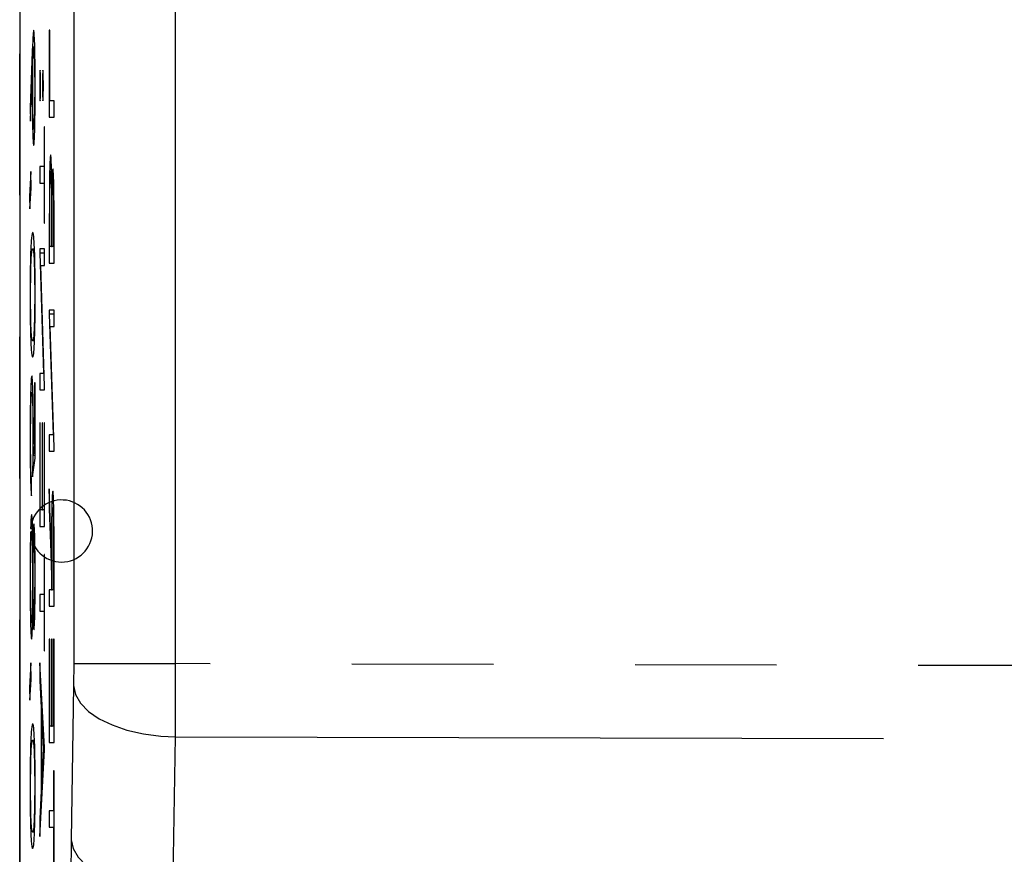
# Model space of a CAD drawing. Extents: x 2651 to 11825, y -3833 to 1075.
# Tile 437 of 656: x 4807 to 4825, y -3090 to -3075. Entities that reach past the tile are written whole.
import ezdxf

# ---------------------------------------------------------------- set-up
doc = ezdxf.new("R2010")
doc.units = 0
doc.header["$LTSCALE"] = 10
doc.linetypes.add('PHANTOM', pattern=[2.5, 1.25, -0.25, 0.25, -0.25, 0.25, -0.25])
doc.layers.add('LAYER_108', color=7, linetype='CONTINUOUS')

msp = doc.modelspace()

# ---------------------------------------------------------------- linework, layer by layer
at = {"layer": 'LAYER_108', "color": 0, "linetype": 'Continuous'}
for p, q in [((4807.215, -3055.01), (4807.215, -3098.381)), ((4807.746, -3075.453), (4807.737, -3075.453)), ((4807.737, -3075.453), (4807.737, -3076.99)), ((4807.746, -3076.699), (4807.746, -3075.453)), ((4807.437, -3075.826), (4807.399, -3076.823)), ((4807.441, -3075.715), (4807.437, -3075.826)), ((4807.425, -3076.486), (4807.437, -3076.155)), ((4807.437, -3076.155), (4807.437, -3076.496)), ((4807.403, -3077.056), (4807.425, -3076.486)), ((4807.568, -3076.429), (4807.582, -3076.429)), ((4807.618, -3076.429), (4807.632, -3076.429)), ((4807.822, -3076.699), (4807.746, -3076.699)), ((4807.822, -3076.99), (4807.822, -3076.699)), ((4807.399, -3076.823), (4807.403, -3077.056)), ((4807.399, -3076.823), (4807.412, -3076.823)), ((4807.737, -3076.99), (4807.822, -3076.99)), ((4807.654, -3077.156), (4807.645, -3077.156)), ((4807.645, -3077.156), (4807.645, -3077.861)), ((4807.654, -3078.858), (4807.654, -3077.156)), ((4807.645, -3077.861), (4807.569, -3077.861)), ((4807.569, -3077.861), (4807.569, -3078.152)), ((4807.645, -3077.861), (4807.654, -3077.861)), ((4807.782, -3078.196), (4807.777, -3077.917)), ((4807.412, -3077.945), (4807.39, -3078.391)), ((4807.416, -3078.242), (4807.412, -3077.945)), ((4807.392, -3078.609), (4807.416, -3078.242)), ((4807.569, -3078.152), (4807.645, -3078.152)), ((4807.645, -3078.152), (4807.645, -3078.858)), ((4807.645, -3078.152), (4807.654, -3078.152)), ((4807.746, -3078.859), (4807.748, -3078.26)), ((4807.773, -3078.205), (4807.774, -3078.281)), ((4807.774, -3078.281), (4807.776, -3078.475)), ((4807.783, -3078.277), (4807.782, -3078.196)), ((4807.785, -3078.178), (4807.783, -3078.277)), ((4807.39, -3078.391), (4807.392, -3078.609)), ((4807.39, -3078.391), (4807.406, -3078.391)), ((4807.776, -3078.475), (4807.777, -3079.08)), ((4807.737, -3078.688), (4807.737, -3079.564)), ((4807.645, -3078.858), (4807.654, -3078.858)), ((4807.746, -3079.273), (4807.746, -3078.859)), ((4807.813, -3078.879), (4807.813, -3079.273)), ((4807.822, -3079.564), (4807.822, -3078.932)), ((4807.777, -3079.08), (4807.777, -3079.273)), ((4807.786, -3079.273), (4807.786, -3079.078)), ((4807.443, -3079.315), (4807.476, -3079.315)), ((4807.654, -3079.315), (4807.569, -3079.315)), ((4807.569, -3079.315), (4807.569, -3079.381)), ((4807.654, -3079.605), (4807.654, -3079.315)), ((4807.777, -3079.273), (4807.746, -3079.273)), ((4807.777, -3079.273), (4807.786, -3079.273)), ((4807.813, -3079.273), (4807.786, -3079.273)), ((4807.813, -3079.273), (4807.822, -3079.273)), ((4807.569, -3079.381), (4807.635, -3081.515)), ((4807.569, -3079.381), (4807.654, -3079.381)), ((4807.654, -3081.745), (4807.587, -3079.605)), ((4807.587, -3079.605), (4807.654, -3079.605)), ((4807.737, -3079.564), (4807.822, -3079.564)), ((4807.399, -3080.101), (4807.399, -3080.142)), ((4807.822, -3080.394), (4807.737, -3080.394)), ((4807.737, -3080.394), (4807.737, -3080.46)), ((4807.737, -3080.46), (4807.803, -3082.595)), ((4807.737, -3080.46), (4807.822, -3080.46)), ((4807.822, -3080.685), (4807.822, -3080.394)), ((4807.822, -3082.824), (4807.755, -3080.685)), ((4807.755, -3080.685), (4807.822, -3080.685)), ((4807.443, -3080.934), (4807.477, -3080.934)), ((4807.635, -3081.515), (4807.569, -3081.515)), ((4807.569, -3081.515), (4807.569, -3081.806)), ((4807.635, -3081.515), (4807.646, -3081.515)), ((4807.486, -3081.681), (4807.477, -3081.681)), ((4807.477, -3081.681), (4807.477, -3082.783)), ((4807.486, -3083.01), (4807.486, -3081.681)), ((4807.654, -3081.806), (4807.654, -3081.745)), ((4807.569, -3081.806), (4807.654, -3081.806)), ((4807.578, -3082.387), (4807.569, -3082.387)), ((4807.569, -3082.387), (4807.569, -3084.214)), ((4807.578, -3083.923), (4807.578, -3082.387)), ((4807.619, -3082.387), (4807.61, -3082.387)), ((4807.61, -3082.387), (4807.61, -3083.923)), ((4807.619, -3083.923), (4807.619, -3082.387)), ((4807.654, -3082.387), (4807.645, -3082.387)), ((4807.645, -3082.387), (4807.645, -3083.923)), ((4807.654, -3084.214), (4807.654, -3082.387)), ((4807.448, -3082.628), (4807.447, -3082.941)), ((4807.455, -3082.957), (4807.456, -3082.576)), ((4807.803, -3082.595), (4807.737, -3082.595)), ((4807.737, -3082.595), (4807.737, -3082.885)), ((4807.803, -3082.595), (4807.815, -3082.595)), ((4807.477, -3082.783), (4807.455, -3082.957)), ((4807.477, -3082.783), (4807.486, -3082.783)), ((4807.447, -3082.941), (4807.443, -3083.342)), ((4807.455, -3082.957), (4807.486, -3082.957)), ((4807.737, -3082.885), (4807.822, -3082.885)), ((4807.822, -3082.885), (4807.822, -3082.824)), ((4807.443, -3083.342), (4807.486, -3083.01)), ((4807.423, -3083.674), (4807.423, -3083.384)), ((4807.776, -3084.739), (4807.737, -3083.55)), ((4807.737, -3083.55), (4807.737, -3083.909)), ((4807.61, -3083.923), (4807.578, -3083.923)), ((4807.61, -3083.923), (4807.619, -3083.923)), ((4807.645, -3083.923), (4807.619, -3083.923)), ((4807.645, -3083.923), (4807.654, -3083.923)), ((4807.737, -3083.909), (4807.762, -3084.67)), ((4807.737, -3083.909), (4807.749, -3083.909)), ((4807.446, -3084.487), (4807.439, -3084.186)), ((4807.408, -3084.252), (4807.441, -3084.252)), ((4807.569, -3084.214), (4807.654, -3084.214)), ((4807.822, -3084.977), (4807.821, -3084.244)), ((4807.436, -3084.476), (4807.44, -3084.636)), ((4807.448, -3084.632), (4807.446, -3084.487)), ((4807.451, -3084.466), (4807.448, -3084.632)), ((4807.407, -3085.108), (4807.411, -3084.615)), ((4807.44, -3084.636), (4807.443, -3085.089)), ((4807.654, -3084.712), (4807.645, -3084.712)), ((4807.645, -3084.712), (4807.645, -3085.418)), ((4807.654, -3086.414), (4807.654, -3084.712)), ((4807.762, -3084.67), (4807.776, -3085.099)), ((4807.785, -3085.335), (4807.785, -3084.742)), ((4807.813, -3084.728), (4807.813, -3085.335)), ((4807.822, -3085.626), (4807.822, -3084.977)), ((4807.399, -3085.07), (4807.399, -3085.111)), ((4807.41, -3085.577), (4807.407, -3085.108)), ((4807.443, -3085.089), (4807.44, -3085.564)), ((4807.776, -3085.099), (4807.776, -3085.335)), ((4807.776, -3085.099), (4807.785, -3085.099)), ((4807.776, -3085.335), (4807.737, -3085.335)), ((4807.737, -3085.335), (4807.737, -3085.626)), ((4807.776, -3085.335), (4807.785, -3085.335)), ((4807.813, -3085.335), (4807.785, -3085.335)), ((4807.813, -3085.335), (4807.822, -3085.335)), ((4807.44, -3085.564), (4807.436, -3085.745)), ((4807.446, -3085.725), (4807.448, -3085.568)), ((4807.448, -3085.568), (4807.452, -3085.773)), ((4807.645, -3085.418), (4807.569, -3085.418)), ((4807.569, -3085.418), (4807.569, -3085.709)), ((4807.645, -3085.418), (4807.654, -3085.418)), ((4807.439, -3086.034), (4807.446, -3085.725)), ((4807.569, -3085.709), (4807.645, -3085.709)), ((4807.645, -3085.709), (4807.645, -3086.414)), ((4807.645, -3085.709), (4807.654, -3085.709)), ((4807.737, -3085.626), (4807.822, -3085.626)), ((4807.746, -3086.207), (4807.737, -3086.207)), ((4807.737, -3086.207), (4807.737, -3088.034)), ((4807.746, -3087.743), (4807.746, -3086.207)), ((4807.787, -3086.207), (4807.778, -3086.207)), ((4807.778, -3086.207), (4807.778, -3087.743)), ((4807.787, -3087.743), (4807.787, -3086.207)), ((4807.822, -3086.207), (4807.813, -3086.207)), ((4807.813, -3086.207), (4807.813, -3087.743)), ((4807.822, -3088.034), (4807.822, -3086.207)), ((4807.645, -3086.414), (4807.654, -3086.414)), ((4807.412, -3086.622), (4807.39, -3087.068)), ((4807.416, -3086.919), (4807.412, -3086.622)), ((4807.654, -3088.117), (4807.569, -3086.622)), ((4807.569, -3086.622), (4807.569, -3086.938)), ((4807.392, -3087.286), (4807.416, -3086.919)), ((4807.569, -3086.938), (4807.596, -3087.417)), ((4807.569, -3086.938), (4807.587, -3086.938)), ((4807.39, -3087.068), (4807.392, -3087.286)), ((4807.39, -3087.068), (4807.406, -3087.068)), ((4807.596, -3087.417), (4807.596, -3088.885)), ((4807.596, -3087.417), (4807.614, -3087.417)), ((4807.605, -3088.727), (4807.605, -3087.57)), ((4807.605, -3087.57), (4807.637, -3088.141)), ((4807.605, -3087.57), (4807.623, -3087.57)), ((4807.778, -3087.743), (4807.746, -3087.743)), ((4807.778, -3087.743), (4807.787, -3087.743)), ((4807.813, -3087.743), (4807.787, -3087.743)), ((4807.813, -3087.743), (4807.822, -3087.743)), ((4807.443, -3087.992), (4807.476, -3087.992)), ((4807.569, -3089.694), (4807.654, -3088.158)), ((4807.637, -3088.141), (4807.605, -3088.727)), ((4807.637, -3088.141), (4807.654, -3088.141)), ((4807.654, -3088.158), (4807.654, -3088.117)), ((4807.737, -3088.034), (4807.822, -3088.034)), ((4807.822, -3088.532), (4807.813, -3088.532)), ((4807.813, -3088.532), (4807.813, -3089.238)), ((4807.822, -3090.234), (4807.822, -3088.532)), ((4807.399, -3088.779), (4807.399, -3088.819)), ((4807.596, -3088.885), (4807.569, -3089.377)), ((4807.596, -3088.885), (4807.614, -3088.885)), ((4807.605, -3088.727), (4807.622, -3088.727)), ((4807.569, -3089.377), (4807.569, -3089.694)), ((4807.569, -3089.377), (4807.586, -3089.377)), ((4807.813, -3089.238), (4807.737, -3089.238)), ((4807.737, -3089.238), (4807.737, -3089.528)), ((4807.813, -3089.238), (4807.822, -3089.238)), ((4807.737, -3089.528), (4807.813, -3089.528)), ((4807.813, -3089.528), (4807.813, -3090.234)), ((4807.813, -3089.528), (4807.822, -3089.528)), ((4807.443, -3089.611), (4807.477, -3089.611))]:
    msp.add_line(p, q, dxfattribs=at)
at = {"layer": 'LAYER_108', "color": 253, "linetype": 'PHANTOM'}
for p, q in [((4807.215, -3098.367), (4807.215, -3055.023)), ((4808.17, -3074.962), (4808.17, -3086.639)), ((4809.967, -3086.639), (4809.967, -3074.95)), ((4807.777, -3079.08), (4807.786, -3079.08)), ((4808.17, -3086.639), (4808.167, -3087.027)), ((4808.17, -3086.639), (4809.967, -3086.639)), ((4809.964, -3087.934), (4809.967, -3086.639)), ((4835.579, -3086.699), (4809.967, -3086.639)), ((4808.167, -3087.027), (4808.126, -3089.749)), ((4809.923, -3090.655), (4809.964, -3087.934)), ((4809.964, -3087.934), (4835.579, -3087.994))]:
    msp.add_line(p, q, dxfattribs=at)
at = {"layer": 'LAYER_108', "color": 0, "linetype": 'Continuous'}
for points in [[(4807.462, -3075.453, 0), (4807.459, -3075.459, 0), (4807.456, -3075.473, 0), (4807.454, -3075.497, 0), (4807.451, -3075.528, 0), (4807.447, -3075.588, 0), (4807.444, -3075.659, 0), (4807.441, -3075.715, 0)], [(4807.488, -3076.457, 0), (4807.488, -3076.377, 0), (4807.487, -3076.298, 0), (4807.487, -3076.219, 0), (4807.487, -3076.142, 0), (4807.486, -3076.067, 0), (4807.485, -3075.996, 0), (4807.484, -3075.927, 0), (4807.483, -3075.862, 0), (4807.482, -3075.8, 0), (4807.48, -3075.743, 0), (4807.479, -3075.687, 0), (4807.477, -3075.637, 0), (4807.475, -3075.593, 0), (4807.473, -3075.554, 0), (4807.471, -3075.521, 0), (4807.469, -3075.494, 0), (4807.467, -3075.473, 0), (4807.465, -3075.461, 0), (4807.462, -3075.453, 0)], [(4807.445, -3076.442, 0), (4807.445, -3076.372, 0), (4807.446, -3076.303, 0), (4807.446, -3076.234, 0), (4807.447, -3076.167, 0), (4807.447, -3076.118, 0), (4807.448, -3076.07, 0), (4807.448, -3076.024, 0), (4807.449, -3075.982, 0), (4807.45, -3075.942, 0), (4807.451, -3075.905, 0), (4807.452, -3075.871, 0), (4807.453, -3075.84, 0), (4807.454, -3075.817, 0), (4807.455, -3075.796, 0), (4807.457, -3075.779, 0), (4807.458, -3075.766, 0), (4807.459, -3075.755, 0), (4807.461, -3075.747, 0), (4807.462, -3075.744, 0)], [(4807.462, -3075.744, 0), (4807.464, -3075.747, 0), (4807.465, -3075.753, 0), (4807.466, -3075.764, 0), (4807.468, -3075.779, 0), (4807.469, -3075.795, 0), (4807.47, -3075.814, 0), (4807.471, -3075.835, 0), (4807.471, -3075.859, 0), (4807.472, -3075.885, 0), (4807.473, -3075.929, 0), (4807.475, -3075.976, 0), (4807.476, -3076.027, 0), (4807.476, -3076.08, 0), (4807.477, -3076.136, 0), (4807.478, -3076.193, 0), (4807.478, -3076.253, 0), (4807.479, -3076.314, 0), (4807.479, -3076.393, 0), (4807.479, -3076.472, 0)], [(4807.575, -3076.159, 0), (4807.574, -3076.161, 0), (4807.574, -3076.163, 0), (4807.573, -3076.167, 0), (4807.573, -3076.172, 0), (4807.572, -3076.18, 0), (4807.572, -3076.189, 0), (4807.571, -3076.2, 0), (4807.571, -3076.212, 0), (4807.57, -3076.225, 0), (4807.57, -3076.24, 0), (4807.569, -3076.254, 0), (4807.569, -3076.269, 0), (4807.569, -3076.284, 0), (4807.569, -3076.301, 0), (4807.568, -3076.318, 0), (4807.568, -3076.334, 0), (4807.568, -3076.352, 0), (4807.568, -3076.37, 0), (4807.568, -3076.388, 0), (4807.568, -3076.406, 0), (4807.568, -3076.429, 0)], [(4807.582, -3076.429, 0), (4807.582, -3076.402, 0), (4807.582, -3076.374, 0), (4807.582, -3076.348, 0), (4807.581, -3076.322, 0), (4807.581, -3076.302, 0), (4807.581, -3076.282, 0), (4807.58, -3076.264, 0), (4807.58, -3076.247, 0), (4807.58, -3076.231, 0), (4807.579, -3076.216, 0), (4807.579, -3076.203, 0), (4807.578, -3076.191, 0), (4807.578, -3076.183, 0), (4807.577, -3076.177, 0), (4807.577, -3076.171, 0), (4807.577, -3076.167, 0), (4807.576, -3076.164, 0), (4807.576, -3076.161, 0), (4807.575, -3076.159, 0)], [(4807.625, -3076.159, 0), (4807.624, -3076.161, 0), (4807.624, -3076.163, 0), (4807.623, -3076.167, 0), (4807.623, -3076.172, 0), (4807.622, -3076.18, 0), (4807.622, -3076.189, 0), (4807.621, -3076.2, 0), (4807.621, -3076.212, 0), (4807.62, -3076.226, 0), (4807.62, -3076.241, 0), (4807.619, -3076.258, 0), (4807.619, -3076.277, 0), (4807.619, -3076.296, 0), (4807.618, -3076.317, 0), (4807.618, -3076.334, 0), (4807.618, -3076.351, 0), (4807.618, -3076.369, 0), (4807.618, -3076.387, 0), (4807.618, -3076.406, 0), (4807.618, -3076.429, 0)], [(4807.632, -3076.429, 0), (4807.632, -3076.402, 0), (4807.632, -3076.374, 0), (4807.632, -3076.348, 0), (4807.631, -3076.322, 0), (4807.631, -3076.302, 0), (4807.631, -3076.282, 0), (4807.63, -3076.264, 0), (4807.63, -3076.247, 0), (4807.63, -3076.231, 0), (4807.629, -3076.216, 0), (4807.629, -3076.203, 0), (4807.628, -3076.191, 0), (4807.628, -3076.183, 0), (4807.627, -3076.177, 0), (4807.627, -3076.171, 0), (4807.627, -3076.167, 0), (4807.626, -3076.164, 0), (4807.626, -3076.161, 0), (4807.625, -3076.159, 0)], [(4807.462, -3077.197, 0), (4807.461, -3077.194, 0), (4807.46, -3077.188, 0), (4807.458, -3077.177, 0), (4807.457, -3077.162, 0), (4807.456, -3077.146, 0), (4807.455, -3077.128, 0), (4807.454, -3077.106, 0), (4807.453, -3077.083, 0), (4807.452, -3077.057, 0), (4807.451, -3077.013, 0), (4807.45, -3076.964, 0), (4807.449, -3076.913, 0), (4807.448, -3076.858, 0), (4807.447, -3076.801, 0), (4807.447, -3076.741, 0), (4807.446, -3076.68, 0), (4807.446, -3076.617, 0), (4807.445, -3076.53, 0), (4807.445, -3076.442, 0)], [(4807.462, -3077.488, 0), (4807.464, -3077.483, 0), (4807.466, -3077.474, 0), (4807.468, -3077.459, 0), (4807.47, -3077.439, 0), (4807.472, -3077.411, 0), (4807.474, -3077.378, 0), (4807.476, -3077.338, 0), (4807.477, -3077.293, 0), (4807.479, -3077.243, 0), (4807.48, -3077.188, 0), (4807.482, -3077.128, 0), (4807.483, -3077.065, 0), (4807.484, -3076.998, 0), (4807.485, -3076.923, 0), (4807.486, -3076.845, 0), (4807.487, -3076.765, 0), (4807.487, -3076.682, 0), (4807.488, -3076.57, 0), (4807.488, -3076.457, 0)], [(4807.479, -3076.472, 0), (4807.479, -3076.537, 0), (4807.479, -3076.602, 0), (4807.478, -3076.667, 0), (4807.478, -3076.729, 0), (4807.477, -3076.788, 0), (4807.477, -3076.845, 0), (4807.476, -3076.9, 0), (4807.475, -3076.951, 0), (4807.474, -3076.99, 0), (4807.473, -3077.026, 0), (4807.472, -3077.06, 0), (4807.471, -3077.091, 0), (4807.47, -3077.119, 0), (4807.469, -3077.141, 0), (4807.468, -3077.159, 0), (4807.467, -3077.174, 0), (4807.465, -3077.185, 0), (4807.464, -3077.192, 0), (4807.463, -3077.195, 0), (4807.462, -3077.197, 0)], [(4807.568, -3076.429, 0), (4807.568, -3076.452, 0), (4807.568, -3076.475, 0), (4807.568, -3076.497, 0), (4807.568, -3076.519, 0), (4807.568, -3076.541, 0), (4807.569, -3076.559, 0), (4807.569, -3076.577, 0), (4807.569, -3076.594, 0), (4807.57, -3076.61, 0), (4807.57, -3076.625, 0), (4807.57, -3076.64, 0), (4807.571, -3076.653, 0), (4807.571, -3076.665, 0), (4807.572, -3076.675, 0), (4807.572, -3076.683, 0), (4807.573, -3076.688, 0), (4807.573, -3076.693, 0), (4807.574, -3076.696, 0), (4807.574, -3076.698, 0), (4807.575, -3076.699, 0)], [(4807.575, -3076.699, 0), (4807.575, -3076.697, 0), (4807.576, -3076.694, 0), (4807.577, -3076.69, 0), (4807.577, -3076.683, 0), (4807.578, -3076.675, 0), (4807.578, -3076.665, 0), (4807.579, -3076.654, 0), (4807.579, -3076.642, 0), (4807.58, -3076.628, 0), (4807.58, -3076.614, 0), (4807.58, -3076.6, 0), (4807.581, -3076.585, 0), (4807.581, -3076.569, 0), (4807.581, -3076.553, 0), (4807.581, -3076.536, 0), (4807.582, -3076.515, 0), (4807.582, -3076.494, 0), (4807.582, -3076.471, 0), (4807.582, -3076.449, 0), (4807.582, -3076.429, 0)], [(4807.618, -3076.429, 0), (4807.618, -3076.452, 0), (4807.618, -3076.476, 0), (4807.618, -3076.499, 0), (4807.618, -3076.521, 0), (4807.618, -3076.543, 0), (4807.619, -3076.562, 0), (4807.619, -3076.58, 0), (4807.619, -3076.597, 0), (4807.62, -3076.613, 0), (4807.62, -3076.628, 0), (4807.621, -3076.642, 0), (4807.621, -3076.656, 0), (4807.622, -3076.668, 0), (4807.622, -3076.678, 0), (4807.623, -3076.686, 0), (4807.623, -3076.692, 0), (4807.624, -3076.696, 0), (4807.624, -3076.698, 0), (4807.625, -3076.699, 0)], [(4807.625, -3076.699, 0), (4807.625, -3076.697, 0), (4807.626, -3076.694, 0), (4807.627, -3076.69, 0), (4807.627, -3076.683, 0), (4807.628, -3076.675, 0), (4807.628, -3076.666, 0), (4807.629, -3076.655, 0), (4807.629, -3076.642, 0), (4807.63, -3076.629, 0), (4807.63, -3076.614, 0), (4807.63, -3076.6, 0), (4807.631, -3076.585, 0), (4807.631, -3076.569, 0), (4807.631, -3076.553, 0), (4807.631, -3076.535, 0), (4807.632, -3076.515, 0), (4807.632, -3076.493, 0), (4807.632, -3076.471, 0), (4807.632, -3076.449, 0), (4807.632, -3076.429, 0)], [(4807.444, -3077.211, 0), (4807.446, -3077.267, 0), (4807.448, -3077.318, 0), (4807.449, -3077.364, 0), (4807.451, -3077.402, 0), (4807.453, -3077.427, 0), (4807.454, -3077.448, 0), (4807.456, -3077.465, 0), (4807.458, -3077.476, 0), (4807.459, -3077.484, 0), (4807.462, -3077.488, 0)], [(4807.761, -3077.654, 0), (4807.759, -3077.658, 0), (4807.757, -3077.665, 0), (4807.756, -3077.677, 0), (4807.754, -3077.695, 0), (4807.752, -3077.718, 0), (4807.75, -3077.745, 0), (4807.749, -3077.778, 0), (4807.748, -3077.814, 0), (4807.746, -3077.855, 0), (4807.745, -3077.899, 0), (4807.743, -3077.953, 0), (4807.743, -3077.953, 0)], [(4807.777, -3077.917, 0), (4807.776, -3077.87, 0), (4807.775, -3077.827, 0), (4807.773, -3077.789, 0), (4807.772, -3077.756, 0), (4807.77, -3077.727, 0), (4807.769, -3077.703, 0), (4807.767, -3077.684, 0), (4807.765, -3077.667, 0), (4807.763, -3077.658, 0), (4807.761, -3077.654, 0)], [(4807.801, -3077.903, 0), (4807.799, -3077.907, 0), (4807.796, -3077.917, 0), (4807.795, -3077.929, 0), (4807.794, -3077.945, 0), (4807.792, -3077.965, 0), (4807.791, -3077.99, 0), (4807.789, -3078.019, 0), (4807.788, -3078.054, 0), (4807.787, -3078.092, 0), (4807.786, -3078.119, 0), (4807.785, -3078.148, 0), (4807.785, -3078.178, 0)], [(4807.822, -3078.932, 0), (4807.822, -3078.782, 0), (4807.821, -3078.632, 0), (4807.821, -3078.484, 0), (4807.82, -3078.424, 0), (4807.819, -3078.365, 0), (4807.819, -3078.307, 0), (4807.818, -3078.252, 0), (4807.817, -3078.211, 0), (4807.816, -3078.171, 0), (4807.815, -3078.133, 0), (4807.815, -3078.098, 0), (4807.814, -3078.066, 0), (4807.812, -3078.032, 0), (4807.811, -3078.001, 0), (4807.809, -3077.974, 0), (4807.808, -3077.951, 0), (4807.806, -3077.931, 0), (4807.804, -3077.916, 0), (4807.803, -3077.907, 0), (4807.801, -3077.903, 0)], [(4807.748, -3078.26, 0), (4807.748, -3078.236, 0), (4807.749, -3078.193, 0), (4807.75, -3078.153, 0), (4807.751, -3078.115, 0), (4807.752, -3078.08, 0), (4807.753, -3078.049, 0), (4807.754, -3078.021, 0), (4807.755, -3077.996, 0), (4807.756, -3077.98, 0), (4807.757, -3077.967, 0), (4807.758, -3077.957, 0), (4807.759, -3077.95, 0), (4807.76, -3077.946, 0), (4807.761, -3077.945, 0)], [(4807.761, -3077.945, 0), (4807.762, -3077.947, 0), (4807.763, -3077.952, 0), (4807.765, -3077.961, 0), (4807.766, -3077.973, 0), (4807.767, -3077.986, 0), (4807.767, -3078.002, 0), (4807.768, -3078.02, 0), (4807.769, -3078.04, 0), (4807.77, -3078.062, 0), (4807.771, -3078.097, 0), (4807.772, -3078.135, 0), (4807.773, -3078.176, 0), (4807.773, -3078.205, 0)], [(4807.786, -3079.078, 0), (4807.786, -3078.913, 0), (4807.786, -3078.749, 0), (4807.787, -3078.687, 0), (4807.787, -3078.626, 0), (4807.787, -3078.565, 0), (4807.788, -3078.507, 0), (4807.789, -3078.465, 0), (4807.789, -3078.425, 0), (4807.79, -3078.388, 0), (4807.791, -3078.353, 0), (4807.792, -3078.327, 0), (4807.792, -3078.303, 0), (4807.793, -3078.28, 0), (4807.794, -3078.26, 0), (4807.795, -3078.243, 0), (4807.796, -3078.229, 0), (4807.797, -3078.217, 0), (4807.797, -3078.207, 0), (4807.798, -3078.2, 0), (4807.799, -3078.196, 0), (4807.801, -3078.194, 0)], [(4807.801, -3078.194, 0), (4807.802, -3078.196, 0), (4807.803, -3078.2, 0), (4807.803, -3078.206, 0), (4807.804, -3078.216, 0), (4807.805, -3078.229, 0), (4807.806, -3078.24, 0), (4807.807, -3078.253, 0), (4807.807, -3078.267, 0), (4807.808, -3078.284, 0), (4807.808, -3078.301, 0), (4807.809, -3078.324, 0), (4807.81, -3078.35, 0), (4807.81, -3078.376, 0), (4807.81, -3078.404, 0), (4807.811, -3078.449, 0), (4807.812, -3078.495, 0), (4807.812, -3078.543, 0), (4807.812, -3078.592, 0), (4807.813, -3078.687, 0), (4807.813, -3078.783, 0), (4807.813, -3078.879, 0)], [(4807.443, -3079.024, 0), (4807.438, -3079.03, 0), (4807.432, -3079.046, 0), (4807.426, -3079.076, 0), (4807.421, -3079.126, 0), (4807.418, -3079.164, 0), (4807.415, -3079.21, 0), (4807.413, -3079.264, 0), (4807.41, -3079.327, 0), (4807.408, -3079.38, 0), (4807.406, -3079.44, 0)], [(4807.488, -3080.142, 0), (4807.488, -3080.057, 0), (4807.487, -3079.973, 0), (4807.487, -3079.89, 0), (4807.486, -3079.809, 0), (4807.486, -3079.745, 0), (4807.485, -3079.684, 0), (4807.484, -3079.625, 0), (4807.483, -3079.568, 0), (4807.482, -3079.515, 0), (4807.48, -3079.455, 0), (4807.479, -3079.4, 0), (4807.477, -3079.349, 0), (4807.475, -3079.303, 0), (4807.473, -3079.239, 0), (4807.47, -3079.185, 0), (4807.466, -3079.14, 0), (4807.463, -3079.104, 0), (4807.457, -3079.056, 0), (4807.45, -3079.032, 0), (4807.443, -3079.024, 0)], [(4807.422, -3079.437, 0), (4807.424, -3079.405, 0), (4807.427, -3079.379, 0), (4807.43, -3079.357, 0), (4807.432, -3079.341, 0), (4807.438, -3079.321, 0), (4807.443, -3079.315, 0)], [(4807.443, -3079.315, 0), (4807.45, -3079.325, 0), (4807.457, -3079.356, 0), (4807.46, -3079.378, 0), (4807.462, -3079.406, 0), (4807.465, -3079.442, 0), (4807.468, -3079.485, 0), (4807.47, -3079.537, 0), (4807.471, -3079.573, 0), (4807.473, -3079.613, 0), (4807.474, -3079.657, 0), (4807.475, -3079.705, 0), (4807.476, -3079.757, 0), (4807.477, -3079.812, 0), (4807.478, -3079.869, 0), (4807.478, -3079.929, 0), (4807.479, -3079.978, 0), (4807.479, -3080.029, 0), (4807.479, -3080.08, 0), (4807.479, -3080.132, 0)], [(4807.406, -3079.44, 0), (4807.406, -3079.44, 0), (4807.405, -3079.504, 0), (4807.403, -3079.574, 0), (4807.402, -3079.633, 0), (4807.401, -3079.695, 0), (4807.401, -3079.759, 0), (4807.4, -3079.825, 0), (4807.399, -3079.893, 0), (4807.399, -3079.975, 0), (4807.399, -3080.058, 0), (4807.399, -3080.101, 0)], [(4807.407, -3080.132, 0), (4807.407, -3080.07, 0), (4807.408, -3080.009, 0), (4807.408, -3079.948, 0), (4807.409, -3079.89, 0), (4807.409, -3079.833, 0), (4807.41, -3079.778, 0), (4807.411, -3079.727, 0), (4807.412, -3079.678, 0), (4807.413, -3079.634, 0), (4807.414, -3079.594, 0), (4807.416, -3079.557, 0), (4807.417, -3079.524, 0), (4807.419, -3079.491, 0), (4807.42, -3079.463, 0), (4807.422, -3079.437, 0)], [(4807.399, -3080.142, 0), (4807.399, -3080.223, 0), (4807.399, -3080.304, 0), (4807.399, -3080.384, 0), (4807.4, -3080.462, 0), (4807.401, -3080.523, 0), (4807.401, -3080.582, 0), (4807.402, -3080.639, 0), (4807.403, -3080.694, 0), (4807.404, -3080.746, 0), (4807.406, -3080.803, 0), (4807.407, -3080.857, 0), (4807.409, -3080.906, 0), (4807.41, -3080.951, 0), (4807.413, -3081.011, 0), (4807.416, -3081.062, 0), (4807.419, -3081.104, 0), (4807.421, -3081.138, 0), (4807.429, -3081.192, 0), (4807.436, -3081.217, 0), (4807.443, -3081.225, 0)], [(4807.443, -3080.934, 0), (4807.436, -3080.926, 0), (4807.428, -3080.895, 0), (4807.426, -3080.877, 0), (4807.423, -3080.853, 0), (4807.421, -3080.822, 0), (4807.419, -3080.785, 0), (4807.417, -3080.752, 0), (4807.416, -3080.715, 0), (4807.414, -3080.674, 0), (4807.413, -3080.627, 0), (4807.412, -3080.587, 0), (4807.411, -3080.543, 0), (4807.41, -3080.498, 0), (4807.41, -3080.45, 0), (4807.409, -3080.4, 0), (4807.408, -3080.349, 0), (4807.408, -3080.296, 0), (4807.408, -3080.242, 0), (4807.407, -3080.187, 0), (4807.407, -3080.132, 0)], [(4807.479, -3080.132, 0), (4807.479, -3080.194, 0), (4807.479, -3080.255, 0), (4807.478, -3080.315, 0), (4807.478, -3080.373, 0), (4807.477, -3080.43, 0), (4807.476, -3080.484, 0), (4807.476, -3080.535, 0), (4807.475, -3080.584, 0), (4807.473, -3080.632, 0), (4807.472, -3080.675, 0), (4807.471, -3080.715, 0), (4807.469, -3080.75, 0), (4807.467, -3080.792, 0), (4807.465, -3080.827, 0), (4807.463, -3080.855, 0), (4807.46, -3080.877, 0), (4807.455, -3080.913, 0), (4807.449, -3080.93, 0), (4807.443, -3080.934, 0)], [(4807.443, -3081.225, 0), (4807.451, -3081.217, 0), (4807.458, -3081.191, 0), (4807.462, -3081.168, 0), (4807.465, -3081.135, 0), (4807.469, -3081.091, 0), (4807.472, -3081.035, 0), (4807.474, -3080.993, 0), (4807.476, -3080.944, 0), (4807.478, -3080.89, 0), (4807.48, -3080.83, 0), (4807.481, -3080.777, 0), (4807.483, -3080.721, 0), (4807.484, -3080.66, 0), (4807.485, -3080.597, 0), (4807.486, -3080.532, 0), (4807.486, -3080.471, 0), (4807.487, -3080.409, 0), (4807.487, -3080.345, 0), (4807.488, -3080.281, 0), (4807.488, -3080.216, 0), (4807.488, -3080.142, 0)], [(4807.429, -3081.557, 0), (4807.426, -3081.562, 0), (4807.423, -3081.576, 0), (4807.42, -3081.597, 0), (4807.417, -3081.629, 0), (4807.415, -3081.663, 0), (4807.413, -3081.703, 0), (4807.411, -3081.749, 0), (4807.409, -3081.802, 0), (4807.407, -3081.859, 0)], [(4807.456, -3082.576, 0), (4807.456, -3082.493, 0), (4807.456, -3082.409, 0), (4807.456, -3082.327, 0), (4807.455, -3082.246, 0), (4807.454, -3082.168, 0), (4807.453, -3082.096, 0), (4807.452, -3082.026, 0), (4807.451, -3081.961, 0), (4807.45, -3081.899, 0), (4807.448, -3081.842, 0), (4807.447, -3081.79, 0), (4807.445, -3081.742, 0), (4807.443, -3081.699, 0), (4807.441, -3081.658, 0), (4807.439, -3081.625, 0), (4807.437, -3081.599, 0), (4807.435, -3081.579, 0), (4807.432, -3081.563, 0), (4807.429, -3081.557, 0)], [(4807.407, -3081.859, 0), (4807.406, -3081.914, 0), (4807.405, -3081.973, 0), (4807.403, -3082.036, 0), (4807.402, -3082.102, 0), (4807.401, -3082.17, 0), (4807.401, -3082.248, 0), (4807.4, -3082.328, 0), (4807.399, -3082.41, 0), (4807.399, -3082.493, 0), (4807.399, -3082.589, 0), (4807.399, -3082.686, 0)], [(4807.407, -3082.669, 0), (4807.407, -3082.594, 0), (4807.408, -3082.52, 0), (4807.408, -3082.446, 0), (4807.409, -3082.375, 0), (4807.409, -3082.319, 0), (4807.41, -3082.265, 0), (4807.411, -3082.214, 0), (4807.412, -3082.164, 0), (4807.413, -3082.118, 0), (4807.414, -3082.068, 0), (4807.415, -3082.022, 0), (4807.417, -3081.981, 0), (4807.418, -3081.944, 0), (4807.42, -3081.919, 0), (4807.421, -3081.898, 0), (4807.422, -3081.881, 0), (4807.424, -3081.867, 0), (4807.425, -3081.857, 0), (4807.427, -3081.85, 0), (4807.429, -3081.847, 0)], [(4807.429, -3081.847, 0), (4807.43, -3081.85, 0), (4807.432, -3081.857, 0), (4807.434, -3081.869, 0), (4807.435, -3081.885, 0), (4807.437, -3081.907, 0), (4807.438, -3081.927, 0), (4807.439, -3081.949, 0), (4807.44, -3081.974, 0), (4807.441, -3082.001, 0), (4807.442, -3082.031, 0), (4807.443, -3082.07, 0), (4807.444, -3082.113, 0), (4807.444, -3082.159, 0), (4807.445, -3082.206, 0), (4807.446, -3082.259, 0), (4807.446, -3082.313, 0), (4807.447, -3082.368, 0), (4807.447, -3082.425, 0), (4807.447, -3082.526, 0), (4807.448, -3082.628, 0)], [(4807.399, -3082.686, 0), (4807.399, -3082.774, 0), (4807.399, -3082.861, 0), (4807.399, -3082.947, 0), (4807.4, -3083.031, 0), (4807.401, -3083.097, 0), (4807.402, -3083.16, 0), (4807.403, -3083.222, 0), (4807.404, -3083.28, 0), (4807.405, -3083.334, 0), (4807.406, -3083.389, 0), (4807.408, -3083.44, 0), (4807.409, -3083.486, 0), (4807.411, -3083.528, 0), (4807.413, -3083.569, 0), (4807.415, -3083.603, 0), (4807.417, -3083.631, 0), (4807.419, -3083.653, 0), (4807.423, -3083.674, 0)], [(4807.423, -3083.384, 0), (4807.421, -3083.366, 0), (4807.419, -3083.344, 0), (4807.417, -3083.316, 0), (4807.416, -3083.282, 0), (4807.415, -3083.259, 0), (4807.414, -3083.232, 0), (4807.413, -3083.203, 0), (4807.412, -3083.172, 0), (4807.412, -3083.14, 0), (4807.411, -3083.086, 0), (4807.41, -3083.03, 0), (4807.409, -3082.97, 0), (4807.408, -3082.909, 0), (4807.408, -3082.85, 0), (4807.408, -3082.791, 0), (4807.407, -3082.73, 0), (4807.407, -3082.669, 0)], [(4807.799, -3083.591, 0), (4807.797, -3083.595, 0), (4807.795, -3083.603, 0), (4807.793, -3083.616, 0), (4807.792, -3083.634, 0), (4807.79, -3083.659, 0), (4807.788, -3083.687, 0), (4807.787, -3083.72, 0), (4807.785, -3083.757, 0), (4807.784, -3083.798, 0), (4807.783, -3083.844, 0), (4807.782, -3083.869, 0)], [(4807.821, -3084.244, 0), (4807.82, -3084.18, 0), (4807.82, -3084.116, 0), (4807.819, -3084.055, 0), (4807.818, -3083.996, 0), (4807.817, -3083.94, 0), (4807.816, -3083.891, 0), (4807.815, -3083.844, 0), (4807.814, -3083.801, 0), (4807.813, -3083.761, 0), (4807.811, -3083.725, 0), (4807.81, -3083.695, 0), (4807.809, -3083.669, 0), (4807.807, -3083.647, 0), (4807.806, -3083.629, 0), (4807.805, -3083.614, 0), (4807.803, -3083.601, 0), (4807.801, -3083.594, 0), (4807.799, -3083.591, 0)], [(4807.426, -3084.006, 0), (4807.423, -3084.011, 0), (4807.421, -3084.022, 0), (4807.419, -3084.038, 0), (4807.417, -3084.062, 0), (4807.414, -3084.093, 0), (4807.412, -3084.131, 0), (4807.411, -3084.158, 0), (4807.41, -3084.187, 0), (4807.408, -3084.252, 0)], [(4807.439, -3084.186, 0), (4807.438, -3084.145, 0), (4807.436, -3084.11, 0), (4807.435, -3084.079, 0), (4807.433, -3084.054, 0), (4807.431, -3084.033, 0), (4807.429, -3084.018, 0), (4807.427, -3084.01, 0), (4807.426, -3084.006, 0)], [(4807.782, -3083.869, 0), (4807.782, -3083.894, 0), (4807.781, -3083.947, 0), (4807.78, -3084.003, 0), (4807.779, -3084.063, 0), (4807.778, -3084.125, 0), (4807.778, -3084.189, 0), (4807.777, -3084.254, 0), (4807.777, -3084.414, 0), (4807.776, -3084.576, 0), (4807.776, -3084.739, 0)], [(4807.785, -3084.742, 0), (4807.785, -3084.598, 0), (4807.785, -3084.455, 0), (4807.785, -3084.383, 0), (4807.786, -3084.311, 0), (4807.786, -3084.241, 0), (4807.787, -3084.174, 0), (4807.787, -3084.135, 0), (4807.788, -3084.097, 0), (4807.789, -3084.062, 0), (4807.79, -3084.03, 0), (4807.79, -3084, 0), (4807.791, -3083.973, 0), (4807.792, -3083.949, 0), (4807.793, -3083.929, 0), (4807.794, -3083.915, 0), (4807.795, -3083.904, 0), (4807.796, -3083.895, 0), (4807.797, -3083.888, 0), (4807.798, -3083.884, 0), (4807.799, -3083.882, 0)], [(4807.799, -3083.882, 0), (4807.8, -3083.885, 0), (4807.801, -3083.891, 0), (4807.803, -3083.9, 0), (4807.804, -3083.914, 0), (4807.805, -3083.932, 0), (4807.806, -3083.954, 0), (4807.807, -3083.98, 0), (4807.808, -3084.008, 0), (4807.808, -3084.032, 0), (4807.809, -3084.059, 0), (4807.81, -3084.087, 0), (4807.81, -3084.116, 0), (4807.811, -3084.147, 0), (4807.811, -3084.185, 0), (4807.812, -3084.225, 0), (4807.812, -3084.267, 0), (4807.812, -3084.308, 0), (4807.813, -3084.447, 0), (4807.813, -3084.587, 0), (4807.813, -3084.728, 0)], [(4807.466, -3084.172, 0), (4807.464, -3084.176, 0), (4807.462, -3084.184, 0), (4807.461, -3084.197, 0), (4807.459, -3084.217, 0), (4807.458, -3084.237, 0), (4807.457, -3084.261, 0), (4807.456, -3084.288, 0), (4807.455, -3084.318, 0), (4807.454, -3084.352, 0), (4807.452, -3084.407, 0), (4807.451, -3084.466, 0), (4807.451, -3084.466, 0)], [(4807.488, -3085.092, 0), (4807.488, -3085.002, 0), (4807.487, -3084.913, 0), (4807.487, -3084.825, 0), (4807.486, -3084.74, 0), (4807.485, -3084.673, 0), (4807.484, -3084.609, 0), (4807.483, -3084.546, 0), (4807.482, -3084.487, 0), (4807.481, -3084.433, 0), (4807.48, -3084.389, 0), (4807.479, -3084.349, 0), (4807.477, -3084.312, 0), (4807.476, -3084.278, 0), (4807.474, -3084.249, 0), (4807.473, -3084.226, 0), (4807.472, -3084.206, 0), (4807.47, -3084.191, 0), (4807.469, -3084.181, 0), (4807.467, -3084.175, 0), (4807.466, -3084.172, 0)], [(4807.406, -3084.31, 0), (4807.405, -3084.373, 0), (4807.404, -3084.42, 0), (4807.403, -3084.469, 0), (4807.402, -3084.52, 0), (4807.401, -3084.597, 0), (4807.4, -3084.677, 0), (4807.4, -3084.762, 0), (4807.399, -3084.849, 0), (4807.399, -3084.98, 0), (4807.399, -3085.07, 0)], [(4807.411, -3084.615, 0), (4807.411, -3084.606, 0), (4807.412, -3084.566, 0), (4807.412, -3084.528, 0), (4807.414, -3084.485, 0), (4807.415, -3084.444, 0), (4807.416, -3084.407, 0), (4807.417, -3084.375, 0), (4807.419, -3084.352, 0), (4807.42, -3084.333, 0), (4807.421, -3084.318, 0), (4807.422, -3084.306, 0), (4807.424, -3084.3, 0), (4807.425, -3084.297, 0)], [(4807.425, -3084.297, 0), (4807.427, -3084.3, 0), (4807.428, -3084.307, 0), (4807.429, -3084.318, 0), (4807.431, -3084.334, 0), (4807.432, -3084.355, 0), (4807.433, -3084.38, 0), (4807.434, -3084.409, 0), (4807.435, -3084.441, 0), (4807.436, -3084.476, 0)], [(4807.452, -3085.096, 0), (4807.452, -3085.03, 0), (4807.452, -3084.965, 0), (4807.453, -3084.9, 0), (4807.453, -3084.838, 0), (4807.454, -3084.789, 0), (4807.454, -3084.742, 0), (4807.455, -3084.698, 0), (4807.456, -3084.656, 0), (4807.457, -3084.625, 0), (4807.458, -3084.596, 0), (4807.458, -3084.569, 0), (4807.459, -3084.545, 0), (4807.46, -3084.523, 0), (4807.461, -3084.506, 0), (4807.462, -3084.49, 0), (4807.463, -3084.478, 0), (4807.464, -3084.469, 0), (4807.465, -3084.465, 0), (4807.466, -3084.463, 0)], [(4807.466, -3084.463, 0), (4807.467, -3084.465, 0), (4807.468, -3084.471, 0), (4807.469, -3084.479, 0), (4807.47, -3084.49, 0), (4807.471, -3084.505, 0), (4807.472, -3084.523, 0), (4807.472, -3084.543, 0), (4807.473, -3084.565, 0), (4807.474, -3084.598, 0), (4807.475, -3084.633, 0), (4807.476, -3084.672, 0), (4807.477, -3084.713, 0), (4807.477, -3084.756, 0), (4807.478, -3084.801, 0), (4807.478, -3084.847, 0), (4807.479, -3084.894, 0), (4807.479, -3084.964, 0), (4807.479, -3085.036, 0), (4807.479, -3085.108, 0)], [(4807.399, -3085.111, 0), (4807.399, -3085.218, 0), (4807.399, -3085.325, 0), (4807.399, -3085.431, 0), (4807.4, -3085.534, 0), (4807.401, -3085.607, 0), (4807.402, -3085.678, 0), (4807.403, -3085.745, 0), (4807.404, -3085.809, 0), (4807.405, -3085.868, 0), (4807.407, -3085.923, 0), (4807.407, -3085.923, 0)], [(4807.466, -3085.75, 0), (4807.465, -3085.748, 0), (4807.464, -3085.743, 0), (4807.463, -3085.735, 0), (4807.462, -3085.724, 0), (4807.461, -3085.709, 0), (4807.46, -3085.691, 0), (4807.46, -3085.671, 0), (4807.459, -3085.649, 0), (4807.458, -3085.61, 0), (4807.457, -3085.567, 0), (4807.456, -3085.52, 0), (4807.455, -3085.471, 0), (4807.454, -3085.42, 0), (4807.453, -3085.366, 0), (4807.453, -3085.31, 0), (4807.452, -3085.253, 0), (4807.452, -3085.201, 0), (4807.452, -3085.149, 0), (4807.452, -3085.096, 0)], [(4807.466, -3086.041, 0), (4807.468, -3086.036, 0), (4807.47, -3086.026, 0), (4807.471, -3086.01, 0), (4807.473, -3085.988, 0), (4807.475, -3085.96, 0), (4807.476, -3085.928, 0), (4807.478, -3085.891, 0), (4807.479, -3085.849, 0), (4807.48, -3085.8, 0), (4807.482, -3085.746, 0), (4807.483, -3085.687, 0), (4807.484, -3085.626, 0), (4807.485, -3085.561, 0), (4807.486, -3085.494, 0), (4807.486, -3085.425, 0), (4807.487, -3085.354, 0), (4807.487, -3085.268, 0), (4807.488, -3085.18, 0), (4807.488, -3085.092, 0)], [(4807.479, -3085.108, 0), (4807.479, -3085.178, 0), (4807.479, -3085.248, 0), (4807.478, -3085.316, 0), (4807.478, -3085.383, 0), (4807.477, -3085.433, 0), (4807.477, -3085.482, 0), (4807.476, -3085.528, 0), (4807.475, -3085.571, 0), (4807.474, -3085.603, 0), (4807.474, -3085.633, 0), (4807.473, -3085.66, 0), (4807.472, -3085.685, 0), (4807.471, -3085.702, 0), (4807.47, -3085.717, 0), (4807.469, -3085.729, 0), (4807.468, -3085.739, 0), (4807.468, -3085.745, 0), (4807.467, -3085.749, 0), (4807.466, -3085.75, 0)], [(4807.425, -3085.916, 0), (4807.423, -3085.912, 0), (4807.422, -3085.904, 0), (4807.42, -3085.892, 0), (4807.419, -3085.875, 0), (4807.418, -3085.857, 0), (4807.417, -3085.836, 0), (4807.416, -3085.813, 0), (4807.415, -3085.787, 0), (4807.414, -3085.759, 0), (4807.413, -3085.721, 0), (4807.412, -3085.681, 0), (4807.411, -3085.638, 0), (4807.41, -3085.592, 0), (4807.41, -3085.577, 0)], [(4807.436, -3085.745, 0), (4807.435, -3085.77, 0), (4807.434, -3085.811, 0), (4807.433, -3085.838, 0), (4807.431, -3085.862, 0), (4807.43, -3085.881, 0), (4807.429, -3085.896, 0), (4807.427, -3085.907, 0), (4807.426, -3085.913, 0), (4807.425, -3085.916, 0)], [(4807.407, -3085.923, 0), (4807.408, -3085.974, 0), (4807.41, -3086.02, 0), (4807.412, -3086.066, 0), (4807.414, -3086.106, 0), (4807.416, -3086.14, 0), (4807.418, -3086.168, 0), (4807.42, -3086.189, 0), (4807.422, -3086.201, 0), (4807.425, -3086.207, 0)], [(4807.452, -3085.773, 0), (4807.452, -3085.785, 0), (4807.453, -3085.834, 0), (4807.454, -3085.878, 0), (4807.456, -3085.914, 0), (4807.457, -3085.947, 0), (4807.458, -3085.966, 0), (4807.459, -3085.984, 0), (4807.46, -3085.999, 0), (4807.461, -3086.017, 0), (4807.463, -3086.03, 0), (4807.464, -3086.038, 0), (4807.466, -3086.041, 0)], [(4807.425, -3086.207, 0), (4807.427, -3086.203, 0), (4807.429, -3086.193, 0), (4807.431, -3086.177, 0), (4807.433, -3086.154, 0), (4807.434, -3086.13, 0), (4807.436, -3086.102, 0), (4807.437, -3086.07, 0), (4807.439, -3086.034, 0), (4807.439, -3086.034, 0)], [(4807.443, -3087.702, 0), (4807.438, -3087.708, 0), (4807.432, -3087.723, 0), (4807.426, -3087.754, 0), (4807.421, -3087.804, 0), (4807.418, -3087.841, 0), (4807.415, -3087.887, 0), (4807.413, -3087.942, 0), (4807.41, -3088.004, 0), (4807.408, -3088.058, 0), (4807.406, -3088.117, 0)], [(4807.488, -3088.819, 0), (4807.488, -3088.735, 0), (4807.487, -3088.65, 0), (4807.487, -3088.567, 0), (4807.486, -3088.486, 0), (4807.486, -3088.423, 0), (4807.485, -3088.362, 0), (4807.484, -3088.302, 0), (4807.483, -3088.246, 0), (4807.482, -3088.192, 0), (4807.48, -3088.133, 0), (4807.479, -3088.077, 0), (4807.477, -3088.027, 0), (4807.475, -3087.98, 0), (4807.473, -3087.917, 0), (4807.47, -3087.862, 0), (4807.466, -3087.817, 0), (4807.463, -3087.781, 0), (4807.457, -3087.733, 0), (4807.45, -3087.709, 0), (4807.443, -3087.702, 0)], [(4807.422, -3088.115, 0), (4807.424, -3088.083, 0), (4807.427, -3088.056, 0), (4807.43, -3088.035, 0), (4807.432, -3088.019, 0), (4807.438, -3087.998, 0), (4807.443, -3087.992, 0)], [(4807.443, -3087.992, 0), (4807.45, -3088.002, 0), (4807.457, -3088.034, 0), (4807.46, -3088.055, 0), (4807.462, -3088.084, 0), (4807.465, -3088.119, 0), (4807.468, -3088.163, 0), (4807.47, -3088.215, 0), (4807.471, -3088.251, 0), (4807.473, -3088.291, 0), (4807.474, -3088.335, 0), (4807.475, -3088.383, 0), (4807.476, -3088.435, 0), (4807.477, -3088.489, 0), (4807.478, -3088.547, 0), (4807.478, -3088.606, 0), (4807.479, -3088.656, 0), (4807.479, -3088.707, 0), (4807.479, -3088.758, 0), (4807.479, -3088.81, 0)], [(4807.406, -3088.117, 0), (4807.406, -3088.117, 0), (4807.405, -3088.182, 0), (4807.403, -3088.251, 0), (4807.402, -3088.31, 0), (4807.401, -3088.372, 0), (4807.401, -3088.437, 0), (4807.4, -3088.503, 0), (4807.399, -3088.571, 0), (4807.399, -3088.653, 0), (4807.399, -3088.736, 0), (4807.399, -3088.779, 0)], [(4807.407, -3088.81, 0), (4807.407, -3088.748, 0), (4807.408, -3088.686, 0), (4807.408, -3088.626, 0), (4807.409, -3088.567, 0), (4807.409, -3088.51, 0), (4807.41, -3088.456, 0), (4807.411, -3088.404, 0), (4807.412, -3088.356, 0), (4807.413, -3088.312, 0), (4807.414, -3088.271, 0), (4807.416, -3088.234, 0), (4807.417, -3088.202, 0), (4807.419, -3088.169, 0), (4807.42, -3088.14, 0), (4807.422, -3088.115, 0)], [(4807.399, -3088.819, 0), (4807.399, -3088.901, 0), (4807.399, -3088.982, 0), (4807.399, -3089.061, 0), (4807.4, -3089.139, 0), (4807.401, -3089.2, 0), (4807.401, -3089.259, 0), (4807.402, -3089.317, 0), (4807.403, -3089.371, 0), (4807.404, -3089.423, 0), (4807.406, -3089.481, 0), (4807.407, -3089.534, 0), (4807.409, -3089.584, 0), (4807.41, -3089.628, 0), (4807.413, -3089.688, 0), (4807.416, -3089.739, 0), (4807.419, -3089.782, 0), (4807.421, -3089.816, 0), (4807.429, -3089.87, 0), (4807.436, -3089.895, 0), (4807.443, -3089.902, 0)], [(4807.443, -3089.611, 0), (4807.436, -3089.604, 0), (4807.428, -3089.572, 0), (4807.426, -3089.554, 0), (4807.423, -3089.53, 0), (4807.421, -3089.5, 0), (4807.419, -3089.462, 0), (4807.417, -3089.43, 0), (4807.416, -3089.393, 0), (4807.414, -3089.351, 0), (4807.413, -3089.305, 0), (4807.412, -3089.264, 0), (4807.411, -3089.221, 0), (4807.41, -3089.175, 0), (4807.41, -3089.127, 0), (4807.409, -3089.077, 0), (4807.408, -3089.026, 0), (4807.408, -3088.973, 0), (4807.408, -3088.919, 0), (4807.407, -3088.864, 0), (4807.407, -3088.81, 0)], [(4807.479, -3088.81, 0), (4807.479, -3088.871, 0), (4807.479, -3088.932, 0), (4807.478, -3088.993, 0), (4807.478, -3089.051, 0), (4807.477, -3089.107, 0), (4807.476, -3089.161, 0), (4807.476, -3089.213, 0), (4807.475, -3089.261, 0), (4807.473, -3089.309, 0), (4807.472, -3089.353, 0), (4807.471, -3089.392, 0), (4807.469, -3089.427, 0), (4807.467, -3089.469, 0), (4807.465, -3089.504, 0), (4807.463, -3089.533, 0), (4807.46, -3089.555, 0), (4807.455, -3089.591, 0), (4807.449, -3089.607, 0), (4807.443, -3089.611, 0)], [(4807.443, -3089.902, 0), (4807.451, -3089.894, 0), (4807.458, -3089.868, 0), (4807.462, -3089.845, 0), (4807.465, -3089.813, 0), (4807.469, -3089.769, 0), (4807.472, -3089.713, 0), (4807.474, -3089.67, 0), (4807.476, -3089.622, 0), (4807.478, -3089.567, 0), (4807.48, -3089.508, 0), (4807.481, -3089.455, 0), (4807.483, -3089.398, 0), (4807.484, -3089.338, 0), (4807.485, -3089.275, 0), (4807.486, -3089.209, 0), (4807.486, -3089.149, 0), (4807.487, -3089.087, 0), (4807.487, -3089.023, 0), (4807.488, -3088.958, 0), (4807.488, -3088.894, 0), (4807.488, -3088.819, 0)]]:
    msp.add_polyline3d(points, dxfattribs=at)
at = {"layer": 'LAYER_108', "color": 253, "linetype": 'PHANTOM'}
for points in [[(4808.167, -3087.027, 0), (4808.202, -3087.185, 0), (4808.29, -3087.338, 0), (4808.431, -3087.481, 0), (4808.618, -3087.611, 0), (4808.846, -3087.722, 0), (4809.109, -3087.813, 0), (4809.399, -3087.88, 0), (4809.706, -3087.921, 0), (4809.964, -3087.934, 0)], [(4808.126, -3089.749, 0), (4808.161, -3089.906, 0), (4808.249, -3090.059, 0), (4808.389, -3090.202, 0), (4808.576, -3090.332, 0), (4808.805, -3090.444, 0), (4809.068, -3090.534, 0), (4809.357, -3090.601, 0), (4809.665, -3090.642, 0), (4809.923, -3090.655, 0)]]:
    msp.add_polyline3d(points, dxfattribs=at)
at = {"layer": 'LAYER_108', "color": 0, "linetype": 'Continuous'}
for centre, radius, start, end in [((4838.131, -3076.602), 30.694, 179.8019, 181.1364), ((4840.7, -3078.537), 32.962, 178.9842, 180.262), ((4807.954, -3084.296), 0.548, 181.4664, 175.3216)]:
    msp.add_arc(centre, radius, start, end, dxfattribs=at)
at = {"layer": 'LAYER_108', "color": 253, "linetype": 'PHANTOM'}
msp.add_arc((5037.444, -3092.968), 229.341, 179.19556, 180.04922, dxfattribs=at)

doc.saveas('drawing.dxf')
